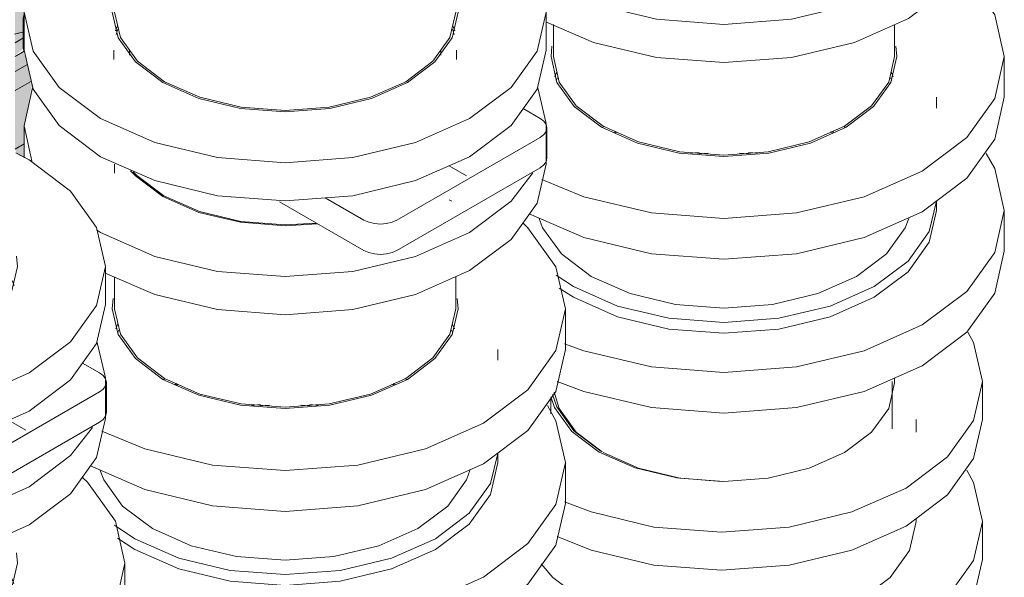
# Model space of a CAD drawing. Header units: metres. Extents: x -54598 to 1827199, y -329446 to -256744.
# Tile 439 of 474: x 228170 to 228802, y -287196 to -286838. Entities that reach past the tile are written whole.
import ezdxf

# ---------------------------------------------------------------- set-up
doc = ezdxf.new("R2010")
doc.units = ezdxf.units.M
doc.layers.add('P-PIPE', color=7, linetype='Continuous', lineweight=20)

# ---------------------------------------------------------------- blocks, each defined once
blk = doc.blocks.new('Tecofi_DI6240_ Компенсатор металлический фланцевый - Компенсатор металлический фланцевый_DI 6240-V137-AKS22')
at = {"layer": 'P-PIPE', "color": 10, "lineweight": 9}
for p, q in [((19241, 13367.91), (19241, 13398.36)), ((19022, 13387.52), (19022, 13377.67)), ((19256.5, 13365.82), (19256.5, 13373.86)), ((19256.5, 13308.54), (19256.5, 13310.42))]:
    blk.add_line(p, q, dxfattribs=at)
for points in [[(19022.95, 13390.06, 0), (19025.73, 13381.99, 0), (19036.67, 13366.75, 0), (19054.07, 13353.65, 0)], [(19256.5, 13308.54, 0), (19252.24, 13289.86, 0), (19239.75, 13272.46, 0), (19219.88, 13257.51, 0), (19194, 13246.04, 0), (19163.85, 13238.83, 0), (19131.5, 13236.37, 0), (19099.14, 13238.83, 0), (19069, 13246.04, 0), (19043.11, 13257.51, 0)], [(19043.11, 13257.51, 0), (19023.24, 13272.46, 0), (19015.81, 13281.23, 0)]]:
    blk.add_polyline3d(points, dxfattribs=at)
blk = doc.blocks.new('VM_Фланец_ГОСТ 332591 - VM_Фланец_ГОСТ 33259-2015 2-V138-AKS22')
at = {"layer": 'P-PIPE'}
blk.add_line((19299, 13284.05), (19299, 13308.54), dxfattribs=at)
for points in [[(19016.58, 13238.2, 0), (19047.75, 13224.79, 0), (19088.14, 13215.13, 0), (19131.5, 13211.84, 0), (19174.85, 13215.13, 0), (19215.25, 13224.79, 0), (19249.94, 13240.16, 0), (19276.56, 13260.19, 0), (19293.29, 13283.51, 0), (19299, 13308.54, 0), (19293.29, 13333.57, 0), (19288.99, 13341.45, 0)], [(19299, 13284.05, 0), (19293.29, 13259.02, 0), (19276.56, 13235.69, 0), (19249.94, 13215.67, 0), (19215.25, 13200.3, 0), (19174.85, 13190.64, 0), (19131.5, 13187.34, 0), (19088.14, 13190.64, 0), (19047.75, 13200.3, 0), (19017, 13213.47, 0)]]:
    blk.add_polyline3d(points, dxfattribs=at)
blk = doc.blocks.new('VM_Фланец_ГОСТ 332591 - VM_Фланец_ГОСТ 33259-2015 2-V139-AKS22')
at = {"layer": 'P-PIPE'}
blk.add_line((19299, 13373.86), (19299, 13398.36), dxfattribs=at)
for points in [[(19030.65, 13321.15, 0), (19047.75, 13314.61, 0), (19088.14, 13304.95, 0), (19131.5, 13301.65, 0), (19174.85, 13304.95, 0), (19215.25, 13314.61, 0), (19249.94, 13329.97, 0), (19276.56, 13350, 0), (19293.29, 13373.33, 0), (19299, 13398.36, 0), (19293.29, 13423.39, 0), (19289.74, 13430.03, 0)], [(19053.01, 13353.04, 0), (19035.37, 13366.31, 0), (19024.28, 13381.77, 0), (19021.84, 13388.47, 0)], [(19299, 13373.86, 0), (19293.29, 13348.83, 0), (19276.56, 13325.51, 0), (19249.94, 13305.48, 0), (19215.25, 13290.11, 0), (19174.85, 13280.45, 0), (19131.5, 13277.16, 0), (19088.14, 13280.45, 0), (19047.75, 13290.11, 0), (19025.97, 13298.78, 0)], [(19131.5, 13334.27, 0), (19102.77, 13336.45, 0), (19076, 13342.86, 0), (19053.01, 13353.04, 0)]]:
    blk.add_polyline3d(points, dxfattribs=at)
blk = doc.blocks.new('Tecofi_CB4450_Клапан обратный межфланцевый - Клапан обратный двухстворчатый межфланцевый_CB 4450-669468-AKS22')
at = {"layer": 'P-PIPE', "color": 1}
for p, q in [((19025.35, 13591.57), (19026.2, 13593.21)), ((19026.2, 13593.21), (19025.35, 13591.57)), ((19239.9, 13593.21), (19240.76, 13591.57)), ((19240.76, 13591.57), (19239.9, 13593.21)), ((19269.55, 13573.83), (19269.55, 13580.77)), ((19056.1, 13562.03), (19054.99, 13561.42)), ((19054.99, 13561.42), (19056.1, 13562.03)), ((19063.61, 13558.83), (19062.39, 13558.27)), ((19203.59, 13558.32), (19202.39, 13558.88)), ((19211.07, 13561.43), (19209.93, 13562.06)), ((19209.93, 13562.06), (19211.07, 13561.43)), ((19269.55, 13508.11), (19269.55, 13514.23)), ((19025.36, 13466.63), (19036.53, 13459.32)), ((19036.53, 13452.38), (19027.33, 13458.27))]:
    blk.add_line(p, q, dxfattribs=at)
for points in [[(19036.53, 13459.32, 0), (19064.8, 13446.8, 0), (19097.72, 13438.92, 0), (19133.05, 13436.24, 0), (19168.38, 13438.92, 0), (19201.3, 13446.8, 0), (19229.57, 13459.32, 0), (19251.26, 13475.64, 0), (19264.9, 13494.65, 0), (19269.54, 13514.06, 0)], [(19047.85, 13465.85, 0), (19028.7, 13480.26, 0), (19016.66, 13497.04, 0), (19014.39, 13502.99, 0)], [(19269.55, 13508.11, 0), (19264.9, 13487.71, 0), (19251.26, 13468.7, 0), (19229.57, 13452.38, 0), (19201.3, 13439.86, 0), (19168.38, 13431.98, 0), (19133.05, 13429.3, 0), (19097.72, 13431.98, 0), (19064.8, 13439.86, 0), (19036.53, 13452.38, 0)], [(19251.72, 13502.99, 0), (19249.45, 13497.04, 0), (19237.41, 13480.26, 0), (19218.26, 13465.85, 0), (19193.3, 13454.8, 0), (19164.24, 13447.85, 0), (19133.05, 13445.48, 0), (19101.86, 13447.85, 0), (19072.8, 13454.8, 0), (19047.85, 13465.85, 0)]]:
    blk.add_polyline3d(points, dxfattribs=at)
blk = doc.blocks.new('VM_Фланец_ГОСТ 332591 - VM_Фланец_ГОСТ 33259-2015-669472-AKS22')
at = {"layer": 'P-PIPE'}
for p, q in [((19313.05, 13580.77), (19313.05, 13606.9)), ((19025.73, 13597.13), (19024.41, 13593.91)), ((19241.69, 13593.91), (19240.37, 13597.13))]:
    blk.add_line(p, q, dxfattribs=at)
for points in [[(19016.09, 13527.93, 0), (19043.05, 13516.9, 0), (19086.46, 13506.52, 0), (19133.05, 13502.98, 0), (19179.64, 13506.52, 0), (19223.05, 13516.9, 0), (19260.33, 13533.42, 0), (19288.94, 13554.94, 0), (19306.92, 13580, 0), (19313.05, 13606.9, 0), (19306.92, 13633.8, 0), (19288.94, 13658.86, 0), (19285.95, 13661.74, 0)], [(19054.56, 13561.59, 0), (19036.92, 13574.86, 0), (19025.83, 13590.32, 0), (19022.05, 13606.9, 0), (19022.66, 13613.53, 0)], [(19243.44, 13613.53, 0), (19244.05, 13606.9, 0), (19240.27, 13590.32, 0), (19229.18, 13574.86, 0), (19211.54, 13561.59, 0), (19188.55, 13551.4, 0), (19161.78, 13545, 0), (19133.05, 13542.82, 0), (19104.32, 13545, 0), (19077.55, 13551.4, 0), (19054.56, 13561.59, 0)], [(19313.05, 13580.77, 0), (19306.92, 13553.88, 0), (19288.94, 13528.81, 0), (19260.33, 13507.29, 0), (19223.05, 13490.77, 0), (19179.64, 13480.39, 0), (19133.05, 13476.85, 0), (19086.46, 13480.39, 0), (19043.05, 13490.77, 0), (19008.12, 13505.97, 0)]]:
    blk.add_polyline3d(points, dxfattribs=at)
blk = doc.blocks.new('VM_Фланец_ГОСТ 332591 - VM_Фланец_ГОСТ 33259-2015-V140-AKS22')
at = {"layer": 'P-PIPE'}
for p, q in [((19063.21, 13557.91), (19064.42, 13558.47)), ((19201.57, 13558.51), (19202.78, 13557.96)), ((19117.25, 13545.4), (19111.55, 13544.85)), ((19154.55, 13544.85), (19148.85, 13545.4)), ((19313.05, 13481.98), (19313.05, 13508.11))]:
    blk.add_line(p, q, dxfattribs=at)
for points in [[(19030.7, 13422.62, 0), (19043.05, 13418.11, 0), (19086.46, 13407.72, 0), (19133.05, 13404.18, 0), (19179.64, 13407.72, 0), (19223.05, 13418.11, 0), (19260.33, 13434.62, 0), (19288.94, 13456.14, 0), (19306.92, 13481.21, 0), (19313.05, 13508.11, 0), (19306.92, 13535, 0), (19301.48, 13544.73, 0)], [(19313.05, 13481.98, 0), (19306.92, 13455.08, 0), (19288.94, 13430.02, 0), (19260.33, 13408.49, 0), (19223.05, 13391.98, 0), (19179.64, 13381.6, 0), (19133.05, 13378.06, 0), (19086.46, 13381.6, 0), (19043.05, 13391.98, 0), (19026.1, 13398.4, 0)]]:
    blk.add_polyline3d(points, dxfattribs=at)
blk = doc.blocks.new('VM_Фланец_ГОСТ 332591 - VM_Фланец_ГОСТ 33259-2015-V143-AKS22')
at = {"layer": 'P-PIPE'}
for p, q in [((19300.53, 13725.81), (19295.17, 13748.59)), ((18965.55, 13724.27), (18965.55, 13705.77)), ((19300.55, 13720.62), (19300.55, 13724.27)), ((19300.55, 13699.78), (19300.55, 13720.62))]:
    blk.add_line(p, q, dxfattribs=at)
for points in [[(18970.93, 13748.59, 0), (18965.55, 13724.27, 0), (18969.5, 13703.43, 0)], [(19300.55, 13699.78, 0), (19294.84, 13674.75, 0), (19278.11, 13651.43, 0), (19251.49, 13631.4, 0), (19216.8, 13616.03, 0), (19176.4, 13606.37, 0), (19133.05, 13603.07, 0), (19089.7, 13606.37, 0), (19049.3, 13616.03, 0), (19019.14, 13628.89, 0)], [(19014.61, 13655.89, 0), (19049.3, 13640.52, 0), (19089.7, 13630.86, 0), (19133.05, 13627.57, 0), (19176.4, 13630.86, 0), (19216.8, 13640.52, 0), (19251.49, 13655.89, 0), (19278.11, 13675.92, 0), (19292.16, 13694.07, 0)], [(19054.56, 13678.96, 0), (19036.92, 13692.23, 0), (19033.86, 13695.52, 0)], [(19153.61, 13661.3, 0), (19133.05, 13660.19, 0), (19104.32, 13662.37, 0), (19077.55, 13668.77, 0), (19054.56, 13678.96, 0)]]:
    blk.add_polyline3d(points, dxfattribs=at)
blk = doc.blocks.new('Tecofi_CB4450_Клапан обратный межфланцевый - Клапан обратный двухстворчатый межфланцевый_CB 4450-V155-AKS22')
at = {"layer": 'P-PIPE', "color": 1}
for p, q in [((18743.66, 13429.72), (18744.51, 13431.36)), ((18744.51, 13431.36), (18743.66, 13429.72)), ((18958.22, 13431.36), (18959.07, 13429.72)), ((18959.07, 13429.72), (18958.22, 13431.36)), ((18987.86, 13411.99), (18987.86, 13418.93)), ((18774.41, 13400.18), (18773.31, 13399.57)), ((18773.31, 13399.57), (18774.41, 13400.18)), ((18781.92, 13396.98), (18780.71, 13396.42)), ((18921.91, 13396.47), (18920.7, 13397.03)), ((18929.38, 13399.59), (18928.25, 13400.21)), ((18928.25, 13400.21), (18929.38, 13399.59)), ((18987.86, 13346.26), (18987.86, 13352.38)), ((18741.89, 13306.14), (18754.84, 13297.47)), ((18754.84, 13290.53), (18743.79, 13297.76))]:
    blk.add_line(p, q, dxfattribs=at)
for points in [[(18754.84, 13297.47, 0), (18783.11, 13284.95, 0), (18816.04, 13277.08, 0), (18851.36, 13274.39, 0), (18886.69, 13277.08, 0), (18919.61, 13284.95, 0), (18947.88, 13297.47, 0), (18969.58, 13313.8, 0), (18983.21, 13332.8, 0), (18987.85, 13352.21, 0)], [(18987.86, 13346.26, 0), (18983.21, 13325.86, 0), (18969.58, 13306.86, 0), (18947.88, 13290.53, 0), (18919.61, 13278.01, 0), (18886.69, 13270.14, 0), (18851.36, 13267.45, 0), (18816.04, 13270.14, 0), (18783.11, 13278.01, 0), (18754.84, 13290.53, 0)], [(18766.16, 13304.01, 0), (18747.01, 13318.41, 0), (18734.97, 13335.19, 0), (18732.7, 13341.14, 0)], [(18970.03, 13341.14, 0), (18967.76, 13335.19, 0), (18955.72, 13318.41, 0), (18936.57, 13304.01, 0), (18911.61, 13292.95, 0), (18882.55, 13286, 0), (18851.36, 13283.63, 0), (18820.18, 13286, 0), (18791.11, 13292.95, 0), (18766.16, 13304.01, 0)]]:
    blk.add_polyline3d(points, dxfattribs=at)
blk = doc.blocks.new('VM_Фланец_ГОСТ 332591 - VM_Фланец_ГОСТ 33259-2015-V156-AKS22')
at = {"layer": 'P-PIPE'}
for p, q in [((19031.36, 13418.93), (19031.36, 13445.06)), ((18744.04, 13435.29), (18742.73, 13432.07)), ((18960, 13432.07), (18958.69, 13435.29))]:
    blk.add_line(p, q, dxfattribs=at)
for points in [[(18733.68, 13366.44, 0), (18761.36, 13355.06, 0), (18804.78, 13344.67, 0), (18851.36, 13341.13, 0), (18897.95, 13344.67, 0), (18941.36, 13355.06, 0), (18978.64, 13371.57, 0), (19007.25, 13393.09, 0), (19025.23, 13418.16, 0), (19031.36, 13445.06, 0), (19025.23, 13471.95, 0), (19007.25, 13497.02, 0), (19004.26, 13499.89, 0)], [(18772.88, 13399.74, 0), (18755.24, 13413.01, 0), (18744.15, 13428.47, 0), (18740.36, 13445.06, 0), (18740.97, 13451.69, 0)], [(18961.76, 13451.69, 0), (18962.36, 13445.06, 0), (18958.58, 13428.47, 0), (18947.49, 13413.01, 0), (18929.85, 13399.74, 0), (18906.86, 13389.56, 0), (18880.09, 13383.15, 0), (18851.36, 13380.97, 0), (18822.64, 13383.15, 0), (18795.86, 13389.56, 0), (18772.88, 13399.74, 0)], [(19031.36, 13418.93, 0), (19025.23, 13392.03, 0), (19007.25, 13366.97, 0), (18978.64, 13345.44, 0), (18941.36, 13328.93, 0), (18897.95, 13318.55, 0), (18851.36, 13315.01, 0), (18804.78, 13318.55, 0), (18761.36, 13328.93, 0), (18726.36, 13344.16, 0)]]:
    blk.add_polyline3d(points, dxfattribs=at)
blk = doc.blocks.new('VM_Фланец_ГОСТ 332591 - VM_Фланец_ГОСТ 33259-2015-V157-AKS22')
at = {"layer": 'P-PIPE'}
for p, q in [((18781.52, 13396.06), (18782.74, 13396.62)), ((18919.89, 13396.67), (18921.09, 13396.11)), ((18835.56, 13383.56), (18829.86, 13383)), ((18872.82, 13383.01), (18867.16, 13383.56)), ((19031.36, 13320.13), (19031.36, 13346.26))]:
    blk.add_line(p, q, dxfattribs=at)
for points in [[(18747.83, 13261.26, 0), (18761.36, 13256.26, 0), (18804.78, 13245.88, 0), (18851.36, 13242.34, 0), (18897.95, 13245.88, 0), (18941.36, 13256.26, 0), (18978.64, 13272.78, 0), (19007.25, 13294.3, 0), (19025.23, 13319.36, 0), (19031.36, 13346.26, 0), (19025.23, 13373.16, 0), (19019.8, 13382.88, 0)], [(19031.36, 13320.13, 0), (19025.23, 13293.23, 0), (19007.25, 13268.17, 0), (18978.64, 13246.65, 0), (18941.36, 13230.13, 0), (18897.95, 13219.75, 0), (18851.36, 13216.21, 0), (18804.78, 13219.75, 0), (18761.36, 13230.13, 0), (18743.66, 13236.88, 0)]]:
    blk.add_polyline3d(points, dxfattribs=at)
blk = doc.blocks.new('Tecofi_VPI4448-02_Затвор дисковый поворотный с ручкой - Затвор дисковый поворотный_VPI 4448-02-V158-AKS22')
at = {"layer": 'P-PIPE'}
for points in [[(18685.19, 13736.56), (18703.06, 13742.77), (18700.24, 13743.37), (18684.01, 13737.25)], [(18678.02, 13730.77), (18685.19, 13736.56), (18683.49, 13737.1), (18678.02, 13733.13), (18678.02, 13731.26)], [(18685.9, 13731.35), (18688.89, 13733.04), (18706.87, 13738.45), (18723.45, 13732.75), (18718.34, 13738.57), (18703.5, 13741.45), (18685.9, 13735.34), (18685.9, 13731.44)], [(18692.97, 13729.28), (18713.12, 13734.98), (18723, 13732.66), (18717.3, 13734.87), (18704.78, 13738.02), (18687.67, 13732.34), (18688.89, 13731.64)], [(18678.02, 13724.73), (18685.9, 13732.54), (18685.9, 13735.34), (18678.02, 13728.98), (18678.02, 13724.74)], [(18678.02, 13716.7), (18692.97, 13729.28), (18687.32, 13732.54), (18678.02, 13724.73), (18678.02, 13717.69)], [(18679.3, 13730.01), (18680.75, 13732.54), (18679.06, 13730.22)], [(18723.32, 13696.66), (18736.13, 13705.3), (18736.13, 13714.45), (18727.58, 13730.01), (18712.18, 13735.3), (18692.97, 13729.28), (18693.64, 13707.03), (18700.04, 13709.53), (18707.69, 13710.08), (18713.12, 13713.22), (18713.12, 13706.95), (18720.69, 13701.47), (18721.48, 13700.75)], [(18678.02, 13692.95), (18680.6, 13695.77), (18691.11, 13705.39), (18692.97, 13706.74), (18692.97, 13729.28), (18678.02, 13716.7), (18678.02, 13694.74)], [(18678.02, 13607.7), (18683.36, 13611.92), (18683.28, 13612.72), (18683.28, 13618.76), (18678.02, 13615.73), (18678.02, 13608.84)], [(18678.02, 13597.24), (18685.96, 13601.82), (18683.28, 13610.19), (18678.02, 13606.12), (18678.02, 13603.21)], [(18678.02, 13585.05), (18688.42, 13591.05), (18685.96, 13601.82), (18678.02, 13597.24), (18678.02, 13585.98)], [(18678.02, 13547.53), (18683.86, 13551.65), (18683.86, 13562.43), (18688.89, 13588.98), (18687.67, 13590.62), (18678.02, 13585.05), (18678.02, 13551.65)], [(18683.86, 13541.96), (18683.86, 13550.9), (18678.02, 13547.53), (18679.18, 13544.03)]]:
    blk.add_hatch(color=37, dxfattribs=at).paths.add_polyline_path(points)
h = blk.add_hatch(color=37, dxfattribs=at)
h.paths.add_polyline_path([(18678.02, 13615.73), (18683.28, 13618.92), (18684.4, 13637.87), (18685.54, 13642.85), (18678.02, 13646.38), (18678.02, 13618.77)])
h.paths.add_polyline_path([(18713.12, 13706.95), (18712.42, 13712.81), (18707.6, 13709.36), (18712.42, 13707.35)])
at = {"layer": 'P-PIPE', "color": 1}
for p, q in [((18718.2, 13739.83), (18716.5, 13740.81)), ((18677.69, 13725.76), (18687.32, 13732.54)), ((18724.27, 13732.38), (18718.61, 13735.64)), ((18677.51, 13717.11), (18692.97, 13729.28)), ((18706.89, 13716.97), (18706.18, 13717.38)), ((18709.79, 13720.36), (18709.08, 13720.77)), ((18706.85, 13709.59), (18713.12, 13713.22)), ((18713.12, 13713.22), (18713.12, 13707.66)), ((18717.54, 13704.39), (18710.47, 13708.48)), ((18705.05, 13682.11), (18697.7, 13686.35)), ((18688.25, 13669.98), (18693.98, 13666.67)), ((18678.02, 13646.38), (18682.54, 13643.77)), ((18683.28, 13631.75), (18683.28, 13612.32)), ((18682.8, 13622.6), (18677.69, 13621.39)), ((18743.85, 13624.42), (18742.79, 13621.15)), ((18959.94, 13621.15), (18958.88, 13624.42)), ((18678.02, 13615.73), (18683.47, 13618.87)), ((18678.02, 13607.01), (18683.81, 13610.35)), ((18683.79, 13610.07), (18683.28, 13612.32)), ((18741.36, 13611.01), (18741.36, 13604.99)), ((18751.52, 13607.84), (18751.36, 13611.01)), ((18951.36, 13611.01), (18951.21, 13607.84)), ((18961.36, 13604.99), (18961.36, 13611.01)), ((18678.02, 13597.24), (18685.96, 13601.82)), ((18678.02, 13585.05), (18688.42, 13591.05)), ((19015.06, 13567.24), (19004.21, 13573.51)), ((19019.45, 13541.69), (19019.45, 13561.12)), ((18923.14, 13501.93), (19015.06, 13555)), ((18678.02, 13547.53), (18683.86, 13550.9)), ((19015.06, 13535.56), (18923.14, 13482.49)), ((18967.81, 13530.4), (18956.69, 13536.82)), ((18877.1, 13516.26), (18901.92, 13501.93)), ((18956.63, 13515.03), (18958.36, 13514.03)), ((18901.92, 13482.49), (18847.75, 13513.77))]:
    blk.add_line(p, q, dxfattribs=at)
for points in [[(18716.5, 13740.81, 0), (18715.11, 13741.55, 0), (18713.68, 13742.19, 0), (18712.19, 13742.74, 0), (18710.65, 13743.19, 0), (18709.08, 13743.54, 0), (18707.46, 13743.79, 0), (18705.81, 13743.94, 0), (18704.13, 13743.99, 0), (18702.41, 13743.95, 0), (18700.67, 13743.81, 0), (18698.9, 13743.57, 0), (18697.11, 13743.23, 0), (18695.3, 13742.8, 0), (18693.47, 13742.27, 0), (18691.63, 13741.65, 0)], [(18698.62, 13741.38, 0), (18696.92, 13741.17, 0), (18695.21, 13740.87, 0), (18693.48, 13740.47, 0), (18691.73, 13739.99, 0), (18689.98, 13739.42, 0), (18688.22, 13738.76, 0), (18686.45, 13738.02, 0), (18684.67, 13737.19, 0), (18682.9, 13736.28, 0), (18681.37, 13735.42, 0)], [(18687.32, 13732.54, 0), (18706.52, 13738.57, 0), (18721.92, 13733.28, 0)], [(18699.14, 13741.42, 0), (18700.8, 13741.51, 0), (18702.45, 13741.49, 0)], [(18718.2, 13739.83, 0), (18719.54, 13739, 0), (18720.81, 13738.07, 0), (18722.03, 13737.06, 0), (18723.18, 13735.95, 0), (18724.27, 13734.76, 0), (18725.3, 13733.49, 0), (18726.26, 13732.14, 0), (18727.14, 13730.7, 0)], [(18678.02, 13733.34, 0), (18679.36, 13734.21, 0), (18681.13, 13735.28, 0), (18681.37, 13735.42, 0)], [(18692.97, 13729.28, 0), (18712.18, 13735.3, 0), (18727.58, 13730.01, 0), (18736.13, 13714.45, 0), (18737.15, 13705.95, 0)], [(18677.89, 13692.12, 0), (18680.6, 13695.77, 0), (18686.57, 13702.07, 0), (18692.97, 13706.74, 0)], [(18692.97, 13706.74, 0), (18699.38, 13709.47, 0), (18705.35, 13710.06, 0), (18710.47, 13708.48, 0)], [(18723.47, 13696.81, 0), (18721.48, 13700.75, 0), (18717.54, 13704.39, 0), (18712.42, 13705.98, 0), (18706.45, 13705.39, 0), (18700.04, 13702.66, 0)], [(18700.04, 13702.66, 0), (18693.64, 13697.99, 0), (18687.67, 13691.69, 0), (18682.54, 13684.19, 0), (18678.61, 13676, 0), (18677.89, 13674.02, 0)], [(18677.89, 13648.57, 0), (18678.61, 13647.42, 0), (18682.54, 13643.77, 0), (18685.42, 13642.59, 0)], [(18683.79, 13633.99, 0), (18683.28, 13631.75, 0), (18683.79, 13629.51, 0)], [(19015.06, 13555, 0), (19017.44, 13556.79, 0), (19018.94, 13558.88, 0), (19019.45, 13561.12, 0), (19018.94, 13563.36, 0), (19017.44, 13565.45, 0), (19015.06, 13567.24, 0)], [(19019.45, 13541.69, 0), (19018.94, 13539.45, 0), (19017.44, 13537.36, 0), (19015.06, 13535.56, 0)], [(18773.58, 13517.52, 0), (18756.1, 13530.67, 0), (18753.88, 13533.01, 0)], [(18871.04, 13499.95, 0), (18851.36, 13498.92, 0), (18822.89, 13501.08, 0), (18796.36, 13507.43, 0), (18773.58, 13517.52, 0)], [(18901.92, 13501.93, 0), (18905.03, 13500.55, 0), (18908.65, 13499.68, 0), (18912.53, 13499.39, 0), (18916.41, 13499.68, 0), (18920.03, 13500.55, 0), (18923.14, 13501.93, 0)], [(18923.14, 13482.49, 0), (18920.03, 13481.12, 0), (18916.41, 13480.25, 0), (18912.53, 13479.96, 0), (18908.65, 13480.25, 0), (18905.03, 13481.12, 0), (18901.92, 13482.49, 0)]]:
    blk.add_polyline3d(points, dxfattribs=at)
blk = doc.blocks.new('VM_Фланец_ГОСТ 332591 - VM_Фланец_ГОСТ 33259-2015-V159-AKS22')
at = {"layer": 'P-PIPE'}
for p, q in [((18969.8, 13703.89), (18961.41, 13708.39)), ((18683.86, 13635.5), (18683.86, 13611.01)), ((19018.86, 13611.01), (19018.86, 13635.5)), ((18743.69, 13626.58), (18742.44, 13623.34)), ((18960.28, 13623.34), (18959.04, 13626.58))]:
    blk.add_line(p, q, dxfattribs=at)
for points in [[(18741.15, 13708.32, 0), (18732.92, 13703.89, 0), (18706.31, 13683.86, 0), (18689.57, 13660.53, 0), (18683.86, 13635.5, 0), (18689.57, 13610.47, 0), (18706.31, 13587.15, 0), (18732.92, 13567.12, 0)], [(18732.92, 13567.12, 0), (18767.61, 13551.75, 0), (18808.01, 13542.09, 0), (18851.36, 13538.8, 0), (18894.72, 13542.09, 0), (18935.11, 13551.75, 0), (18969.8, 13567.12, 0), (18996.42, 13587.15, 0), (19013.16, 13610.47, 0), (19018.86, 13635.5, 0), (19013.16, 13660.53, 0), (18996.42, 13683.86, 0), (18969.8, 13703.89, 0)], [(18772.88, 13590.19, 0), (18755.24, 13603.46, 0), (18744.15, 13618.92, 0), (18740.36, 13635.5, 0), (18740.97, 13642.14, 0)], [(18961.76, 13642.14, 0), (18962.36, 13635.5, 0), (18958.58, 13618.92, 0), (18947.49, 13603.46, 0), (18929.85, 13590.19, 0), (18906.86, 13580, 0), (18880.09, 13573.6, 0), (18851.36, 13571.42, 0), (18822.64, 13573.6, 0), (18795.86, 13580, 0), (18772.88, 13590.19, 0)], [(18732.92, 13542.63, 0), (18706.31, 13562.66, 0), (18689.57, 13585.98, 0), (18683.86, 13611.01, 0)], [(19018.86, 13611.01, 0), (19013.16, 13585.98, 0), (18996.42, 13562.66, 0), (18969.8, 13542.63, 0), (18935.11, 13527.26, 0), (18894.72, 13517.6, 0), (18851.36, 13514.3, 0), (18808.01, 13517.6, 0), (18767.61, 13527.26, 0), (18732.92, 13542.63, 0)]]:
    blk.add_polyline3d(points, dxfattribs=at)
blk = doc.blocks.new('VM_Фланец_ГОСТ 332591 - VM_Фланец_ГОСТ 33259-2015-V160-AKS22')
at = {"layer": 'P-PIPE'}
for p, q in [((19018.84, 13563.96), (19013.48, 13586.74)), ((18683.86, 13562.43), (18683.86, 13541.96)), ((19018.86, 13558.78), (19018.86, 13562.43)), ((19018.86, 13537.93), (19018.86, 13558.77)), ((18730.27, 13495.63), (18732.92, 13494.05))]:
    blk.add_line(p, q, dxfattribs=at)
for points in [[(18689.25, 13586.74, 0), (18683.86, 13562.43, 0), (18688.93, 13538.83, 0)], [(19018.86, 13537.93, 0), (19013.16, 13512.9, 0), (18996.42, 13489.58, 0), (18969.8, 13469.55, 0), (18935.11, 13454.18, 0), (18894.72, 13444.52, 0), (18851.36, 13441.23, 0), (18808.01, 13444.52, 0), (18767.61, 13454.18, 0), (18735.79, 13467.95, 0)], [(18772.88, 13517.11, 0), (18755.24, 13530.38, 0), (18752.17, 13533.67, 0)], [(18732.92, 13494.05, 0), (18767.61, 13478.68, 0), (18808.01, 13469.02, 0), (18851.36, 13465.72, 0), (18894.72, 13469.02, 0), (18935.11, 13478.68, 0), (18969.8, 13494.05, 0), (18996.42, 13514.07, 0), (19010.47, 13532.22, 0)], [(18871.93, 13499.46, 0), (18851.36, 13498.34, 0), (18822.64, 13500.53, 0), (18795.86, 13506.93, 0), (18772.88, 13517.11, 0)]]:
    blk.add_polyline3d(points, dxfattribs=at)
blk = doc.blocks.new('VM_Фланец_ГОСТ 332591 - VM_Фланец_ГОСТ 33259-2015-V175-AKS22')
at = {"layer": 'P-PIPE'}
for p, q in [((18388.52, 13281.76), (18388.52, 13255.63)), ((18748.52, 13255.63), (18748.52, 13281.76)), ((18461.2, 13271.99), (18459.88, 13268.77)), ((18677.16, 13268.77), (18675.84, 13271.99))]:
    blk.add_line(p, q, dxfattribs=at)
for points in [[(18415.64, 13336.6, 0), (18412.64, 13333.72, 0), (18394.65, 13308.65, 0), (18388.52, 13281.76, 0), (18394.65, 13254.86, 0), (18412.64, 13229.8, 0), (18441.24, 13208.27, 0)], [(18441.24, 13208.27, 0), (18478.52, 13191.76, 0), (18521.93, 13181.37, 0), (18568.52, 13177.83, 0), (18615.11, 13181.37, 0), (18658.52, 13191.76, 0), (18695.8, 13208.27, 0), (18724.41, 13229.8, 0), (18742.39, 13254.86, 0), (18748.52, 13281.76, 0), (18742.39, 13308.65, 0), (18724.41, 13333.72, 0), (18721.42, 13336.59, 0)], [(18490.03, 13236.44, 0), (18472.39, 13249.71, 0), (18461.3, 13265.17, 0), (18457.52, 13281.76, 0), (18458.13, 13288.39, 0)], [(18678.91, 13288.39, 0), (18679.52, 13281.76, 0), (18675.74, 13265.17, 0), (18664.65, 13249.71, 0), (18647.01, 13236.44, 0), (18624.02, 13226.26, 0), (18597.25, 13219.85, 0), (18568.52, 13217.67, 0), (18539.79, 13219.85, 0), (18513.02, 13226.26, 0), (18490.03, 13236.44, 0)], [(18441.24, 13182.14, 0), (18412.64, 13203.67, 0), (18394.65, 13228.73, 0), (18388.52, 13255.63, 0)], [(18748.52, 13255.63, 0), (18742.39, 13228.73, 0), (18724.41, 13203.67, 0), (18695.8, 13182.14, 0), (18658.52, 13165.63, 0), (18615.11, 13155.25, 0), (18568.52, 13151.71, 0), (18521.93, 13155.25, 0), (18478.52, 13165.63, 0), (18441.24, 13182.14, 0)]]:
    blk.add_polyline3d(points, dxfattribs=at)
blk = doc.blocks.new('Tecofi_VPI4448-02_Затвор дисковый поворотный с ручкой - Затвор дисковый поворотный_VPI 4448-02-V176-AKS22')
at = {"layer": 'P-PIPE', "color": 1}
for p, q in [((18732.22, 13403.95), (18721.37, 13410.21)), ((18736.61, 13378.39), (18736.61, 13397.82)), ((18640.29, 13338.63), (18732.22, 13391.7)), ((18732.22, 13372.27), (18640.29, 13319.19)), ((18684.97, 13367.1), (18673.85, 13373.52))]:
    blk.add_line(p, q, dxfattribs=at)
for points in [[(18732.22, 13391.7, 0), (18734.6, 13393.49, 0), (18736.1, 13395.58, 0), (18736.61, 13397.82, 0), (18736.1, 13400.06, 0), (18734.6, 13402.15, 0), (18732.22, 13403.95, 0)], [(18736.61, 13378.39, 0), (18736.1, 13376.15, 0), (18734.6, 13374.06, 0), (18732.22, 13372.27, 0)]]:
    blk.add_polyline3d(points, dxfattribs=at)
blk = doc.blocks.new('VM_Фланец_ГОСТ 332591 - VM_Фланец_ГОСТ 33259-2015-V177-AKS22')
at = {"layer": 'P-PIPE'}
for p, q in [((18686.96, 13540.59), (18678.57, 13545.09)), ((18401.02, 13472.2), (18401.02, 13447.71)), ((18736.02, 13447.71), (18736.02, 13472.2)), ((18460.85, 13463.28), (18459.6, 13460.04)), ((18677.44, 13460.04), (18676.2, 13463.28))]:
    blk.add_line(p, q, dxfattribs=at)
for points in [[(18458.31, 13545.02, 0), (18450.08, 13540.59, 0), (18423.46, 13520.56, 0), (18406.73, 13497.23, 0), (18401.02, 13472.2, 0), (18406.73, 13447.18, 0), (18423.46, 13423.85, 0), (18450.08, 13403.82, 0)], [(18450.08, 13403.82, 0), (18484.77, 13388.45, 0), (18525.17, 13378.79, 0), (18568.52, 13375.5, 0), (18611.87, 13378.79, 0), (18652.27, 13388.45, 0), (18686.96, 13403.82, 0), (18713.58, 13423.85, 0), (18730.31, 13447.18, 0), (18736.02, 13472.2, 0), (18730.31, 13497.23, 0), (18713.58, 13520.56, 0), (18686.96, 13540.59, 0)], [(18490.03, 13426.89, 0), (18472.39, 13440.16, 0), (18461.3, 13455.62, 0), (18457.52, 13472.2, 0), (18458.13, 13478.84, 0)], [(18678.91, 13478.84, 0), (18679.52, 13472.2, 0), (18675.74, 13455.62, 0), (18664.65, 13440.16, 0), (18647.01, 13426.89, 0), (18624.02, 13416.7, 0), (18597.25, 13410.3, 0), (18568.52, 13408.12, 0), (18539.79, 13410.3, 0), (18513.02, 13416.7, 0), (18490.03, 13426.89, 0)], [(18450.08, 13379.33, 0), (18423.46, 13399.36, 0), (18406.73, 13422.68, 0), (18401.02, 13447.71, 0)], [(18736.02, 13447.71, 0), (18730.31, 13422.68, 0), (18713.58, 13399.36, 0), (18686.96, 13379.33, 0), (18652.27, 13363.96, 0), (18611.87, 13354.3, 0), (18568.52, 13351, 0), (18525.17, 13354.3, 0), (18484.77, 13363.96, 0), (18450.08, 13379.33, 0)]]:
    blk.add_polyline3d(points, dxfattribs=at)
blk = doc.blocks.new('VM_Фланец_ГОСТ 332591 - VM_Фланец_ГОСТ 33259-2015-V178-AKS22')
at = {"layer": 'P-PIPE'}
for p, q in [((18736, 13400.66), (18730.64, 13423.44)), ((18401.02, 13399.13), (18401.02, 13374.63)), ((18736.02, 13395.48), (18736.02, 13399.13)), ((18736.02, 13374.63), (18736.02, 13395.47))]:
    blk.add_line(p, q, dxfattribs=at)
for points in [[(18406.4, 13423.44, 0), (18401.02, 13399.13, 0), (18406.73, 13374.1, 0), (18423.46, 13350.78, 0), (18450.08, 13330.75, 0)], [(18450.08, 13306.25, 0), (18423.46, 13326.28, 0), (18406.73, 13349.6, 0), (18401.02, 13374.63, 0)], [(18736.02, 13374.63, 0), (18730.31, 13349.6, 0), (18713.58, 13326.28, 0), (18686.96, 13306.25, 0), (18652.27, 13290.88, 0), (18611.87, 13281.22, 0), (18568.52, 13277.93, 0), (18525.17, 13281.22, 0), (18484.77, 13290.88, 0), (18450.08, 13306.25, 0)], [(18490.03, 13353.81, 0), (18472.39, 13367.09, 0), (18469.33, 13370.37, 0)], [(18450.08, 13330.75, 0), (18484.77, 13315.38, 0), (18525.17, 13305.72, 0), (18568.52, 13302.42, 0), (18611.87, 13305.72, 0), (18652.27, 13315.38, 0), (18686.96, 13330.75, 0), (18713.58, 13350.78, 0), (18727.63, 13368.92, 0)], [(18589.08, 13336.16, 0), (18568.52, 13335.04, 0), (18539.79, 13337.23, 0), (18513.02, 13343.63, 0), (18490.03, 13353.81, 0)]]:
    blk.add_polyline3d(points, dxfattribs=at)
blk = doc.blocks.new('fsdfasdf')
at = {"layer": 'P-PIPE', "color": 1}
for p, q in [((460222.46, 100194.7), (460222.46, 100174.16)), ((460441.46, 100174.16), (460441.46, 100194.7)), ((460321.91, 100112.19), (460316.16, 100111.79)), ((460347.76, 100111.79), (460342.01, 100112.19)), ((459940.77, 100105.19), (459940.77, 100099.24)), ((459940.77, 100032.85), (459940.77, 100012.32)), ((460159.77, 100012.32), (460159.77, 100032.85)), ((460441.46, 99964.72), (460441.46, 99967.88)), ((460040.22, 99950.34), (460034.47, 99949.95)), ((460066.07, 99949.95), (460060.32, 99950.34))]:
    blk.add_line(p, q, dxfattribs=at)
for points in [[(459972.84, 100158.06, 0), (459955.44, 100171.16, 0), (459944.5, 100186.4, 0), (459940.77, 100202.77, 0)], [(460159.77, 100202.77, 0), (460156.04, 100186.4, 0), (460145.1, 100171.16, 0), (460127.7, 100158.06, 0)], [(460254.53, 100129.46, 0), (460237.13, 100142.55, 0), (460226.19, 100157.8, 0), (460222.46, 100174.16, 0)], [(460441.46, 100174.16, 0), (460437.73, 100157.8, 0), (460426.79, 100142.55, 0), (460409.39, 100129.46, 0)], [(460127.7, 100158.06, 0), (460105.02, 100148.02, 0), (460078.61, 100141.7, 0), (460050.27, 100139.55, 0), (460021.93, 100141.7, 0), (459995.52, 100148.02, 0), (459972.84, 100158.06, 0)], [(460409.39, 100129.46, 0), (460386.71, 100119.41, 0), (460360.3, 100113.1, 0), (460331.96, 100110.94, 0), (460303.62, 100113.1, 0), (460277.21, 100119.41, 0), (460254.53, 100129.46, 0)], [(459972.84, 99967.61, 0), (459955.44, 99980.71, 0), (459944.5, 99995.96, 0), (459940.77, 100012.32, 0)], [(460159.77, 100012.32, 0), (460156.04, 99995.96, 0), (460145.1, 99980.71, 0), (460127.7, 99967.61, 0)], [(460127.7, 99967.61, 0), (460105.02, 99957.57, 0), (460078.61, 99951.25, 0), (460050.27, 99949.1, 0), (460021.93, 99951.25, 0), (459995.52, 99957.57, 0), (459972.84, 99967.61, 0)], [(460441.46, 99964.72, 0), (460437.73, 99948.36, 0), (460426.79, 99933.11, 0), (460409.39, 99920.02, 0)], [(460253.74, 99920.48, 0), (460237.13, 99933.11, 0), (460226.19, 99948.36, 0), (460222.95, 99958.78, 0)], [(460409.39, 99920.02, 0), (460386.71, 99909.97, 0), (460360.3, 99903.65, 0), (460331.96, 99901.5, 0), (460303.62, 99903.65, 0), (460277.21, 99909.97, 0), (460254.53, 99920.02, 0)]]:
    blk.add_polyline3d(points, dxfattribs=at)
at = {"layer": 'P-PIPE'}
for name in ['VM_Фланец_ГОСТ 332591 - VM_Фланец_ГОСТ 33259-2015-V143-AKS22', 'VM_Фланец_ГОСТ 332591 - VM_Фланец_ГОСТ 33259-2015-V159-AKS22', 'VM_Фланец_ГОСТ 332591 - VM_Фланец_ГОСТ 33259-2015-669472-AKS22', 'VM_Фланец_ГОСТ 332591 - VM_Фланец_ГОСТ 33259-2015-V160-AKS22', 'VM_Фланец_ГОСТ 332591 - VM_Фланец_ГОСТ 33259-2015-V140-AKS22', 'VM_Фланец_ГОСТ 332591 - VM_Фланец_ГОСТ 33259-2015-V177-AKS22', 'VM_Фланец_ГОСТ 332591 - VM_Фланец_ГОСТ 33259-2015-V156-AKS22', 'VM_Фланец_ГОСТ 332591 - VM_Фланец_ГОСТ 33259-2015 2-V139-AKS22', 'VM_Фланец_ГОСТ 332591 - VM_Фланец_ГОСТ 33259-2015-V178-AKS22', 'VM_Фланец_ГОСТ 332591 - VM_Фланец_ГОСТ 33259-2015-V157-AKS22', 'VM_Фланец_ГОСТ 332591 - VM_Фланец_ГОСТ 33259-2015 2-V138-AKS22', 'VM_Фланец_ГОСТ 332591 - VM_Фланец_ГОСТ 33259-2015-V175-AKS22']:
    blk.add_blockref(name, (441198.91, 86567.26), dxfattribs=at)
at = {"layer": 'P-PIPE', "color": 1}
for name in ['Tecofi_VPI4448-02_Затвор дисковый поворотный с ручкой - Затвор дисковый поворотный_VPI 4448-02-V158-AKS22', 'Tecofi_CB4450_Клапан обратный межфланцевый - Клапан обратный двухстворчатый межфланцевый_CB 4450-669468-AKS22', 'Tecofi_VPI4448-02_Затвор дисковый поворотный с ручкой - Затвор дисковый поворотный_VPI 4448-02-V176-AKS22', 'Tecofi_CB4450_Клапан обратный межфланцевый - Клапан обратный двухстворчатый межфланцевый_CB 4450-V155-AKS22', 'Tecofi_DI6240_ Компенсатор металлический фланцевый - Компенсатор металлический фланцевый_DI 6240-V137-AKS22']:
    blk.add_blockref(name, (441198.91, 86567.26), dxfattribs=at)

msp = doc.modelspace()

# ---------------------------------------------------------------- block references
at = {"color": 5, "lineweight": 30}
msp.add_blockref('fsdfasdf', (-231710.13, -387036.1), dxfattribs=at)

doc.saveas('drawing.dxf')
